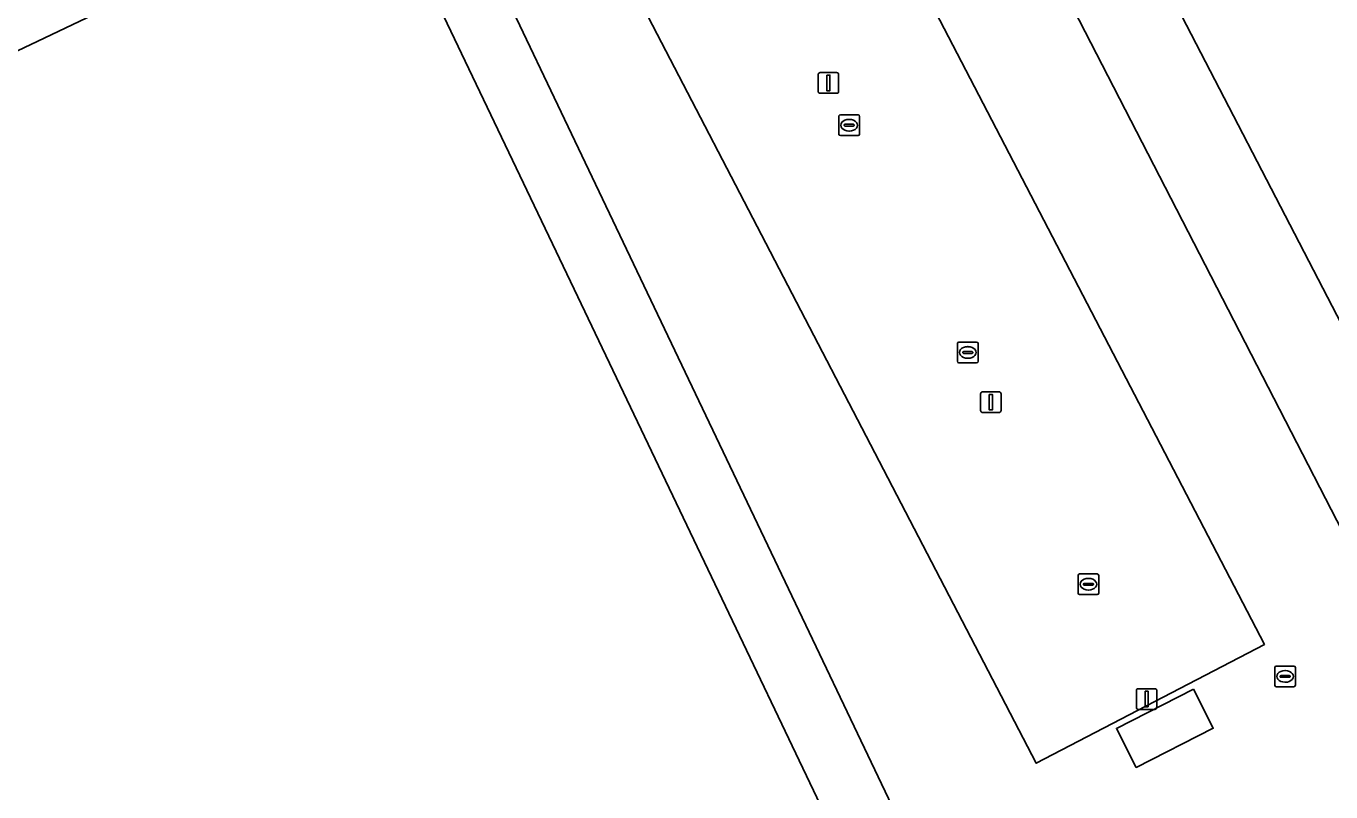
# Model space of a CAD drawing. Extents: x 157692 to 159674, y 381452 to 383291.
# Drawn here: x 159386.8 to 159449.8, y 382725.7 to 382762.7 of the extents above; entities that cross this region are included whole.
import ezdxf

# ---------------------------------------------------------------- set-up
doc = ezdxf.new("R2010")
doc.units = 0
for name, color, linetype in [('IMGEO_Erf', 7, 'Continuous'), ('IMGEO_Kolk', 7, 'Continuous'), ('IMGEO_Lichtmast', 7, 'Continuous'), ('IMGEO_Pand', 7, 'Continuous'), ('IMGEO_Parkeervlak_gesloten', 7, 'Continuous'), ('IMGEO_Rijbaan_lokaal_gesloten', 7, 'Continuous'), ('IMGEO_Rijbaan_regionaal_gesloten', 7, 'Continuous'), ('IMGEO_Rioolput', 7, 'Continuous')]:
    doc.layers.add(name, color=color, linetype=linetype)

msp = doc.modelspace()

# ---------------------------------------------------------------- linework, layer by layer
at = {"layer": 'IMGEO_Erf'}
for points in [[(159362.215, 382750), (159403.786, 382769.816), (159403.064, 382771.196), (159401.465, 382774.593), (159404.302, 382775.999), (159401.345, 382781.968)], [(159462.468, 382724.619), (159448.312, 382717.831), (159435.177, 382711.255), (159433.586, 382714.538), (159432.888, 382716.003), (159404.302, 382775.999), (159401.465, 382774.593), (159403.064, 382771.196), (159403.786, 382769.816), (159413.24, 382750), (159431.906, 382710.873), (159384.038, 382688.072), (159380.31, 382686.296), (159380.657, 382685.592), (159379.865, 382685.22), (159382.067, 382680.522), (159386.585, 382682.665), (159412.491, 382694.949), (159443.722, 382698.76), (159453.069, 382703.174), (159446.988, 382715.297), (159463.574, 382723.617)], [(159455.063, 382774.73), (159445.562, 382771.276), (159440.012, 382769.292), (159439.575, 382770.264), (159439.274, 382770.155), (159439.39, 382769.318), (159452.085, 382744.812)]]:
    msp.add_lwpolyline(points, dxfattribs=at)
at = {"layer": 'IMGEO_Kolk'}
for p, q in [((159426.012, 382757.493), (159426.012, 382758.345)), ((159426.087, 382758.419), (159426.939, 382758.419)), ((159426.5, 382758.199), (159426.525, 382758.199)), ((159427.013, 382758.345), (159427.013, 382757.493)), ((159426.271, 382757.913), (159426.271, 382757.925)), ((159426.709, 382757.876), (159426.311, 382757.876)), ((159426.314, 382757.962), (159426.712, 382757.962)), ((159426.523, 382757.639), (159426.498, 382757.639)), ((159426.755, 382757.925), (159426.755, 382757.913)), ((159426.939, 382757.419), (159426.087, 382757.419)), ((159431.807, 382747.451), (159432.659, 382747.451)), ((159431.732, 382746.525), (159431.732, 382747.377)), ((159431.991, 382746.945), (159431.991, 382746.957)), ((159432.429, 382746.908), (159432.031, 382746.908)), ((159432.034, 382746.994), (159432.432, 382746.994)), ((159432.22, 382747.231), (159432.245, 382747.231)), ((159432.475, 382746.957), (159432.475, 382746.945)), ((159432.733, 382747.377), (159432.733, 382746.525)), ((159432.659, 382746.451), (159431.807, 382746.451)), ((159432.243, 382746.671), (159432.218, 382746.671)), ((159437.552, 382735.338), (159437.552, 382736.19)), ((159437.627, 382736.264), (159438.479, 382736.264)), ((159438.553, 382736.19), (159438.553, 382735.338)), ((159437.811, 382735.758), (159437.811, 382735.77)), ((159438.249, 382735.721), (159437.851, 382735.721)), ((159437.854, 382735.807), (159438.252, 382735.807)), ((159438.063, 382735.484), (159438.038, 382735.484)), ((159438.04, 382736.044), (159438.065, 382736.044)), ((159438.295, 382735.77), (159438.295, 382735.758)), ((159438.479, 382735.264), (159437.627, 382735.264))]:
    msp.add_line(p, q, dxfattribs=at)
for points in [[(159426.012, 382757.493), (159426.012, 382758.345)], [(159426.087, 382758.419), (159426.939, 382758.419)], [(159427.013, 382758.345), (159427.013, 382757.493)], [(159426.939, 382757.419), (159426.087, 382757.419)], [(159431.807, 382747.451), (159432.659, 382747.451)], [(159431.732, 382746.525), (159431.732, 382747.377)], [(159432.733, 382747.377), (159432.733, 382746.525)], [(159432.659, 382746.451), (159431.807, 382746.451)], [(159437.552, 382735.338), (159437.552, 382736.19)], [(159437.627, 382736.264), (159438.479, 382736.264)], [(159438.553, 382736.19), (159438.553, 382735.338)], [(159438.479, 382735.264), (159437.627, 382735.264)]]:
    msp.add_lwpolyline(points, dxfattribs=at)
for centre, radius, start, end in [((159426.089, 382758.343), 0.0765, 91.55205, 178.44795), ((159426.089, 382758.343), 0.0765, 91.55205, 178.44795), ((159426.937, 382758.343), 0.0765, 1.55205, 88.44795), ((159426.937, 382758.343), 0.0765, 1.55205, 88.44795), ((159426.089, 382757.495), 0.0765, 181.55205, 268.44795), ((159426.089, 382757.495), 0.0765, 181.55205, 268.44795), ((159426.311, 382757.922), 0.0403, 85.87752, 175.75265), ((159426.308, 382757.912), 0.0366, 178.93798, 274.71019), ((159426.712, 382757.919), 0.043, 264.86636, 352.45326), ((159426.716, 382757.924), 0.0386, 1.73085, 96.63898), ((159426.937, 382757.495), 0.0765, 271.55205, 358.44795), ((159426.937, 382757.495), 0.0765, 271.55205, 358.44795), ((159431.809, 382747.375), 0.0765, 91.55205, 178.44795), ((159431.809, 382747.375), 0.0765, 91.55205, 178.44795), ((159432.657, 382747.375), 0.0765, 1.55205, 88.44795), ((159432.657, 382747.375), 0.0765, 1.55205, 88.44795), ((159432.031, 382746.954), 0.0403, 85.87752, 175.75265), ((159432.028, 382746.944), 0.0366, 178.93798, 274.71019), ((159432.432, 382746.951), 0.043, 264.86636, 352.45326), ((159432.436, 382746.956), 0.0386, 1.73085, 96.63898), ((159431.809, 382746.527), 0.0765, 181.55205, 268.44795), ((159431.809, 382746.527), 0.0765, 181.55205, 268.44795), ((159432.657, 382746.527), 0.0765, 271.55205, 358.44795), ((159432.657, 382746.527), 0.0765, 271.55205, 358.44795), ((159437.629, 382736.188), 0.0765, 91.55205, 178.44795), ((159437.629, 382736.188), 0.0765, 91.55205, 178.44795), ((159438.477, 382736.188), 0.0765, 1.55205, 88.44795), ((159438.477, 382736.188), 0.0765, 1.55205, 88.44795), ((159437.851, 382735.767), 0.0403, 85.87752, 175.75265), ((159437.848, 382735.757), 0.0366, 178.93798, 274.71019), ((159438.252, 382735.764), 0.043, 264.86636, 352.45326), ((159438.256, 382735.769), 0.0386, 1.73085, 96.63898), ((159437.629, 382735.34), 0.0765, 181.55205, 268.44795), ((159437.629, 382735.34), 0.0765, 181.55205, 268.44795), ((159438.477, 382735.34), 0.0765, 271.55205, 358.44795), ((159438.477, 382735.34), 0.0765, 271.55205, 358.44795)]:
    msp.add_arc(centre, radius, start, end, dxfattribs=at)
for centre, major_axis, ratio, start_param, end_param in [((159426.499, 382757.919), (-0.387, 0.002), 0.722429, 4.712389, 7.853982), ((159426.524, 382757.919), (-0.39, 0.002), 0.717154, 1.570796, 4.712389), ((159432.219, 382746.951), (-0.387, 0.002), 0.722429, 4.712389, 7.853982), ((159432.244, 382746.951), (-0.39, 0.002), 0.717154, 1.570796, 4.712389), ((159438.039, 382735.764), (-0.387, 0.002), 0.722429, 4.712389, 7.853982), ((159438.064, 382735.764), (-0.39, 0.002), 0.717154, 1.570796, 4.712389)]:
    msp.add_ellipse(centre, major_axis=major_axis, ratio=ratio, start_param=start_param, end_param=end_param, dxfattribs=at)
at = {"layer": 'IMGEO_Lichtmast'}
for p, q in [((159425.012, 382759.56), (159425.012, 382760.36)), ((159425.012, 382760.36), (159425.012, 382759.56)), ((159425.112, 382760.46), (159425.902, 382760.46)), ((159425.902, 382760.46), (159425.112, 382760.46)), ((159426.002, 382760.36), (159426.002, 382759.56)), ((159426.002, 382759.56), (159426.002, 382760.36)), ((159425.902, 382759.46), (159425.112, 382759.46)), ((159425.112, 382759.46), (159425.902, 382759.46)), ((159432.85, 382744.152), (159432.85, 382744.952)), ((159432.85, 382744.952), (159432.85, 382744.152)), ((159432.95, 382745.052), (159433.74, 382745.052)), ((159433.74, 382745.052), (159432.95, 382745.052)), ((159433.84, 382744.952), (159433.84, 382744.152)), ((159433.84, 382744.152), (159433.84, 382744.952)), ((159433.74, 382744.052), (159432.95, 382744.052)), ((159432.95, 382744.052), (159433.74, 382744.052)), ((159440.365, 382729.822), (159440.365, 382730.622)), ((159440.365, 382730.622), (159440.365, 382729.822)), ((159440.465, 382730.722), (159441.255, 382730.722)), ((159441.255, 382730.722), (159440.465, 382730.722)), ((159441.355, 382730.622), (159441.355, 382729.822)), ((159441.355, 382729.822), (159441.355, 382730.622)), ((159441.255, 382729.722), (159440.465, 382729.722)), ((159440.465, 382729.722), (159441.255, 382729.722))]:
    msp.add_line(p, q, dxfattribs=at)
for points in [[(159425.432, 382760.335), (159425.582, 382760.335), (159425.582, 382759.585), (159425.432, 382759.585), (159425.432, 382760.335)], [(159433.27, 382744.927), (159433.42, 382744.927), (159433.42, 382744.177), (159433.27, 382744.177), (159433.27, 382744.927)], [(159440.785, 382730.597), (159440.935, 382730.597), (159440.935, 382729.847), (159440.785, 382729.847), (159440.785, 382730.597)]]:
    msp.add_lwpolyline(points, dxfattribs=at)
for centre, start, end in [((159425.112, 382760.36), 90, 180), ((159425.112, 382760.36), 90, 180), ((159425.902, 382760.36), 0, 90), ((159425.902, 382760.36), 360, 90), ((159425.112, 382759.56), 180, 270), ((159425.112, 382759.56), 180, 270), ((159425.902, 382759.56), 270, 0), ((159425.902, 382759.56), 270, 0), ((159432.95, 382744.952), 90, 180), ((159432.95, 382744.952), 90, 180), ((159433.74, 382744.952), 0, 90), ((159433.74, 382744.952), 360, 90), ((159432.95, 382744.152), 180, 270), ((159432.95, 382744.152), 180, 270), ((159433.74, 382744.152), 270, 0), ((159433.74, 382744.152), 270, 0), ((159440.465, 382730.622), 90, 180), ((159440.465, 382730.622), 90, 180), ((159441.255, 382730.622), 0, 90), ((159441.255, 382730.622), 360, 90), ((159440.465, 382729.822), 180, 270), ((159440.465, 382729.822), 180, 270), ((159441.255, 382729.822), 270, 0), ((159441.255, 382729.822), 270, 0)]:
    msp.add_arc(centre, 0.1, start, end, dxfattribs=at)
at = {"layer": 'IMGEO_Pand'}
msp.add_lwpolyline([(159355.877, 382735.454), (159357.764, 382731.501), (159375.434, 382694.486), (159377.419, 382690.329), (159379.523, 382685.921), (159380.31, 382686.296), (159384.038, 382688.072), (159431.906, 382710.873), (159413.24, 382750), (159403.786, 382769.816), (159362.215, 382750), (159359.895, 382748.894), (159355.381, 382746.742), (159357.351, 382742.544), (159353.404, 382740.635)], close=True, dxfattribs=at)
at = {"layer": 'IMGEO_Parkeervlak_gesloten'}
msp.add_lwpolyline([(159427.357, 382782.959), (159427.399, 382782.836), (159456.113, 382727.031), (159432.888, 382716.003), (159433.586, 382714.538), (159435.177, 382711.255), (159448.312, 382717.831), (159462.468, 382724.619), (159452.085, 382744.812), (159439.39, 382769.318)], dxfattribs=at)
msp.add_lwpolyline([(159421.071, 382781.876), (159417.729, 382780.12), (159414.081, 382778.203), (159410.083, 382776.102), (159435.533, 382727.126), (159446.543, 382732.857)], close=True, dxfattribs=at)
at = {"layer": 'IMGEO_Rijbaan_lokaal_gesloten'}
msp.add_lwpolyline([(159420.364, 382791.914), (159420.031, 382791.742), (159413.043, 382788.135), (159403.091, 382782.923), (159401.345, 382781.968), (159404.302, 382775.999), (159432.888, 382716.003), (159456.113, 382727.031), (159427.399, 382782.836), (159427.357, 382782.959), (159427.05, 382783.572)], dxfattribs=at)
for points in [[(159446.543, 382732.857), (159435.533, 382727.126), (159410.083, 382776.102), (159414.081, 382778.203), (159413.099, 382780.072), (159416.747, 382781.988), (159417.729, 382780.12), (159421.071, 382781.876)], [(159443.119, 382730.697), (159444.077, 382728.812), (159440.358, 382726.922), (159439.4, 382728.807)]]:
    msp.add_lwpolyline(points, close=True, dxfattribs=at)
at = {"layer": 'IMGEO_Rijbaan_regionaal_gesloten'}
msp.add_lwpolyline([(159443.119, 382730.697), (159439.4, 382728.807), (159440.358, 382726.922), (159444.077, 382728.812)], close=True, dxfattribs=at)
at = {"layer": 'IMGEO_Rioolput'}
for p, q in [((159447.04, 382730.889), (159447.04, 382731.741)), ((159447.115, 382731.815), (159447.967, 382731.815)), ((159448.041, 382731.741), (159448.041, 382730.889)), ((159447.299, 382731.309), (159447.299, 382731.321)), ((159447.737, 382731.272), (159447.339, 382731.272)), ((159447.342, 382731.358), (159447.74, 382731.358)), ((159447.528, 382731.595), (159447.553, 382731.595)), ((159447.783, 382731.321), (159447.783, 382731.309)), ((159447.967, 382730.815), (159447.115, 382730.815)), ((159447.551, 382731.035), (159447.526, 382731.035))]:
    msp.add_line(p, q, dxfattribs=at)
for points in [[(159447.04, 382730.889), (159447.04, 382731.741)], [(159447.115, 382731.815), (159447.967, 382731.815)], [(159448.041, 382731.741), (159448.041, 382730.889)], [(159447.967, 382730.815), (159447.115, 382730.815)]]:
    msp.add_lwpolyline(points, dxfattribs=at)
for centre, radius, start, end in [((159447.117, 382731.739), 0.0765, 91.55205, 178.44795), ((159447.117, 382731.739), 0.0765, 91.55205, 178.44795), ((159447.965, 382731.739), 0.0765, 1.55205, 88.44795), ((159447.965, 382731.739), 0.0765, 1.55205, 88.44795), ((159447.339, 382731.318), 0.0403, 85.87752, 175.75265), ((159447.336, 382731.308), 0.0366, 178.93798, 274.71019), ((159447.74, 382731.315), 0.043, 264.86636, 352.45326), ((159447.744, 382731.32), 0.0386, 1.73085, 96.63898), ((159447.117, 382730.891), 0.0765, 181.55205, 268.44795), ((159447.117, 382730.891), 0.0765, 181.55205, 268.44795), ((159447.965, 382730.891), 0.0765, 271.55205, 358.44795), ((159447.965, 382730.891), 0.0765, 271.55205, 358.44795)]:
    msp.add_arc(centre, radius, start, end, dxfattribs=at)
for centre, major_axis, ratio, start_param, end_param in [((159447.527, 382731.315), (-0.387, 0.002), 0.722429, 4.712389, 7.853982), ((159447.552, 382731.315), (-0.39, 0.002), 0.717154, 1.570796, 4.712389)]:
    msp.add_ellipse(centre, major_axis=major_axis, ratio=ratio, start_param=start_param, end_param=end_param, dxfattribs=at)

doc.saveas('drawing.dxf')
